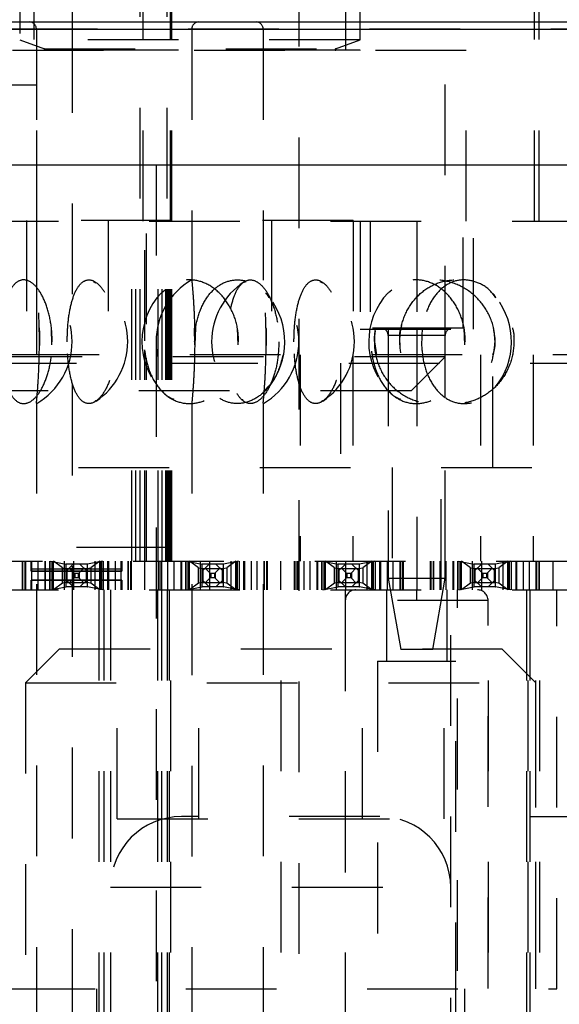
# Model space of a CAD drawing. Header units: inches. Extents: x 1880 to 2363, y -453 to -54.
# Tile 450 of 656: x 1907.49 to 1908.085, y -149.935 to -148.85. Entities that reach past the tile are written whole.
import ezdxf

# ---------------------------------------------------------------- set-up
doc = ezdxf.new("R2010")
doc.units = ezdxf.units.IN
doc.header["$LTSCALE"] = 0.5
doc.header["$MEASUREMENT"] = 0
doc.linetypes.add('HIDDEN', pattern=[0.225, 0.15, -0.075])
doc.layers.add('SID-M-H', color=4, linetype='HIDDEN')
doc.layers.add('SID-M-S', color=105, linetype='Continuous')

msp = doc.modelspace()

# ---------------------------------------------------------------- linework, layer by layer
at = {"layer": 'SID-M-H'}
for p, q in [((1907.79774, -147.17942), (1907.79774, -152.25472)), ((1907.62267, -149.44671), (1907.62267, -147.4432)), ((1907.65267, -149.44671), (1907.65267, -147.4432)), ((1907.49017, -148.16496), (1907.49017, -148.87194)), ((1907.86517, -148.87194), (1907.86517, -148.16496)), ((1907.6262, -149.07171), (1907.6262, -148.32171)), ((1907.6562, -149.07171), (1907.6562, -148.32171)), ((1907.65767, -149.07171), (1907.65767, -148.32171)), ((1908.05767, -149.07171), (1908.05767, -148.32171)), ((1908.06267, -149.07171), (1908.06267, -148.32171)), ((1907.50567, -148.57171), (1907.50567, -148.88371)), ((1907.84967, -148.88371), (1907.84967, -148.57171)), ((1907.54774, -148.85222), (1907.54774, -152.25472)), ((1909.1757, -148.86009), (1907.42963, -148.86009)), ((1907.50837, -148.86009), (1907.50837, -149.13683)), ((1907.67963, -148.86009), (1907.67963, -149.13673)), ((1907.75837, -148.86009), (1907.75837, -149.13683)), ((1907.86517, -148.87194), (1907.49017, -148.87194)), ((1907.49017, -148.87194), (1907.51722, -148.88178)), ((1907.83811, -148.88178), (1907.86517, -148.87194)), ((1907.98217, -148.88371), (1907.37317, -148.88371)), ((1907.86517, -148.88331), (1907.49017, -148.88331)), ((1907.49017, -148.88331), (1907.49017, -148.88371)), ((1907.51722, -148.88178), (1907.83632, -148.88178)), ((1907.86517, -148.88371), (1907.86517, -148.88331)), ((1907.95892, -149.22121), (1907.95892, -148.88371)), ((1907.98217, -149.07171), (1907.98217, -148.88371)), ((1907.50892, -148.92171), (1907.14642, -148.92171)), ((1907.50892, -149.07171), (1907.50892, -148.92171)), ((1907.64026, -149.0097), (1907.64026, -152.8286)), ((1907.23278, -149.07171), (1909.12255, -149.07171)), ((1907.8578, -149.07121), (1907.49753, -149.07121)), ((1907.49753, -149.07121), (1907.49753, -149.25871)), ((1907.50892, -149.21921), (1907.50892, -149.07171)), ((1907.5876, -149.07121), (1907.5876, -149.25871)), ((1907.61374, -149.44671), (1907.61374, -149.07171)), ((1907.61784, -149.44671), (1907.61784, -149.07171)), ((1907.62793, -149.20364), (1907.62793, -149.07171)), ((1907.62968, -149.18545), (1907.62968, -149.07171)), ((1907.64271, -149.44671), (1907.64271, -149.07171)), ((1907.64706, -149.44671), (1907.64706, -149.07171)), ((1907.64713, -149.44671), (1907.64713, -149.07171)), ((1907.6511, -149.44671), (1907.6511, -149.07171)), ((1907.65367, -149.44671), (1907.65367, -149.07171)), ((1907.65528, -149.44671), (1907.65528, -149.07171)), ((1907.65561, -149.44671), (1907.65561, -149.07171)), ((1907.65689, -149.44671), (1907.65689, -149.07171)), ((1907.65754, -149.44671), (1907.65754, -149.07171)), ((1907.76773, -149.07121), (1907.76773, -149.25871)), ((1907.8578, -149.07121), (1907.8578, -149.25871)), ((1907.86517, -149.07171), (1907.86517, -149.19071)), ((1907.87649, -149.07171), (1907.87649, -149.18982)), ((1907.92767, -149.07171), (1907.92767, -149.18982)), ((1907.97885, -149.18982), (1907.97885, -149.07171)), ((1907.99017, -149.19071), (1907.99017, -149.07171)), ((1907.57104, -149.13847), (1907.57367, -149.13971)), ((1907.73932, -149.13866), (1907.73751, -149.13937)), ((1907.82104, -149.13847), (1907.82367, -149.13971)), ((1907.65032, -149.14785), (1907.64648, -149.15073)), ((1907.90032, -149.14785), (1907.89648, -149.15073)), ((1907.52547, -149.20825), (1907.5249, -149.18989)), ((1907.68286, -149.20829), (1907.68275, -149.18986)), ((1907.68328, -149.20864), (1907.68399, -149.18934)), ((1907.73086, -149.20824), (1907.72993, -149.18989)), ((1907.86517, -149.19071), (1907.99017, -149.19071)), ((1907.97885, -149.18982), (1907.87649, -149.18982)), ((1907.89617, -149.19071), (1907.89617, -149.44671)), ((1907.93328, -149.20864), (1907.93399, -149.18934)), ((1907.95917, -149.44671), (1907.95917, -149.19071)), ((1907.98086, -149.20824), (1907.97993, -149.18989)), ((1907.51166, -149.20473), (1907.51159, -149.20872)), ((1907.76166, -149.20473), (1907.76159, -149.20872)), ((1907.88097, -149.20473), (1907.88322, -149.21903)), ((1907.95916, -149.19769), (1907.89617, -149.19769)), ((1907.89617, -149.19769), (1907.89617, -149.46541)), ((1907.92767, -149.19769), (1907.92767, -149.4467)), ((1907.95916, -149.46541), (1907.95916, -149.19769)), ((1907.62793, -149.44671), (1907.62793, -149.21358)), ((1909.17767, -149.21921), (1905.99017, -149.21921)), ((1907.95892, -149.22121), (1907.39642, -149.22121)), ((1907.62968, -149.44671), (1907.62968, -149.22255)), ((1907.79922, -149.21921), (1907.79922, -149.44671)), ((1907.8572, -149.21921), (1907.8572, -149.44671)), ((1907.92142, -149.25871), (1907.95892, -149.22121)), ((1907.99813, -149.21921), (1907.99813, -149.44671)), ((1908.05611, -149.21921), (1908.05611, -149.44671)), ((1905.45267, -149.2282), (1909.15267, -149.2282)), ((1907.84382, -149.2282), (1907.84382, -149.3432)), ((1908.01151, -149.3432), (1908.01151, -149.2282)), ((1907.92142, -149.25871), (1907.43392, -149.25871)), ((1907.76455, -149.25323), (1907.75984, -149.25852)), ((1907.50837, -149.27202), (1907.50837, -151.47723)), ((1907.67963, -149.27213), (1907.67963, -151.47713)), ((1907.75837, -149.27202), (1907.75837, -151.47723)), ((1907.3548, -149.3432), (1907.90054, -149.3432)), ((1907.90054, -149.3432), (1907.90054, -149.4782)), ((1907.9548, -149.4782), (1907.9548, -149.3432)), ((1907.9548, -149.3432), (1908.65054, -149.3432)), ((1907.65267, -149.43171), (1907.45267, -149.43171)), ((1906.81517, -149.44671), (1909.12255, -149.44671)), ((1907.49267, -149.44671), (1907.49267, -149.4782)), ((1907.49317, -149.44671), (1907.49317, -149.4782)), ((1907.49567, -149.44671), (1907.49567, -149.4782)), ((1907.49617, -149.44671), (1907.49617, -149.4782)), ((1907.50267, -149.45764), (1907.50267, -149.44671)), ((1907.50345, -149.4782), (1907.50345, -149.44671)), ((1907.51017, -149.4782), (1907.51017, -149.44671)), ((1907.51767, -149.44671), (1907.51767, -149.4782)), ((1907.51814, -149.44671), (1907.51814, -149.4782)), ((1907.51817, -149.44671), (1907.51817, -149.4782)), ((1907.52314, -149.4782), (1907.52314, -149.44671)), ((1907.52355, -149.4782), (1907.52355, -149.44671)), ((1907.52414, -149.44671), (1907.54076, -149.44988)), ((1907.52561, -149.4782), (1907.52561, -149.44671)), ((1907.53704, -149.45395), (1907.52708, -149.44671)), ((1907.52708, -149.4782), (1907.52708, -149.44671)), ((1907.53704, -149.47096), (1907.53704, -149.45395)), ((1907.53704, -149.45395), (1907.54192, -149.45458)), ((1907.53937, -149.4782), (1907.53937, -149.44671)), ((1907.54106, -149.44995), (1907.54076, -149.44988)), ((1907.54076, -149.44988), (1907.54076, -149.47503)), ((1907.56427, -149.44995), (1907.54106, -149.44995)), ((1907.54117, -149.47495), (1907.54117, -149.44995)), ((1907.54117, -149.45781), (1907.54902, -149.44995)), ((1907.54192, -149.45458), (1907.54192, -149.47033)), ((1907.54192, -149.45458), (1907.56341, -149.45458)), ((1907.54974, -149.45952), (1907.54459, -149.45438)), ((1907.54917, -149.44671), (1907.54917, -149.4782)), ((1907.5556, -149.45952), (1907.56074, -149.45438)), ((1907.55631, -149.44995), (1907.56417, -149.45781)), ((1907.56341, -149.45458), (1907.56829, -149.45395)), ((1907.56341, -149.47033), (1907.56341, -149.45458)), ((1907.56417, -149.44995), (1907.56417, -149.47495)), ((1907.56458, -149.44988), (1907.56427, -149.44995)), ((1907.58119, -149.44671), (1907.56458, -149.44988)), ((1907.56458, -149.47503), (1907.56458, -149.44988)), ((1907.57826, -149.44671), (1907.56829, -149.45395)), ((1907.56829, -149.45395), (1907.56829, -149.47096)), ((1907.57267, -149.44671), (1907.57267, -149.4782)), ((1907.57826, -149.4782), (1907.57826, -149.44671)), ((1907.57867, -149.44671), (1907.57867, -149.4782)), ((1907.57972, -149.44671), (1907.57972, -149.4782)), ((1907.58178, -149.44671), (1907.58178, -149.4782)), ((1907.58219, -149.4782), (1907.58219, -149.44671)), ((1907.58717, -149.44671), (1907.58717, -149.4782)), ((1907.58719, -149.4782), (1907.58719, -149.44671)), ((1907.58767, -149.44671), (1907.58767, -149.4782)), ((1907.59517, -149.44671), (1907.59517, -149.4782)), ((1907.60188, -149.4782), (1907.60188, -149.44671)), ((1907.60267, -149.44671), (1907.60267, -149.45764)), ((1907.60917, -149.44671), (1907.60917, -149.4782)), ((1907.60967, -149.44671), (1907.60967, -149.4782)), ((1907.61217, -149.44671), (1907.61217, -149.4782)), ((1907.61267, -149.44671), (1907.61267, -149.4782)), ((1907.62767, -149.44671), (1907.62767, -149.4782)), ((1907.64267, -149.44671), (1907.64267, -149.4782)), ((1907.64317, -149.44671), (1907.64317, -149.4782)), ((1907.64567, -149.44671), (1907.64567, -149.4782)), ((1907.64617, -149.44671), (1907.64617, -149.4782)), ((1907.65345, -149.4782), (1907.65345, -149.44671)), ((1907.66017, -149.4782), (1907.66017, -149.44671)), ((1907.66767, -149.44671), (1907.66767, -149.4782)), ((1907.66814, -149.44671), (1907.66814, -149.4782)), ((1907.66817, -149.44671), (1907.66817, -149.4782)), ((1907.67314, -149.4782), (1907.67314, -149.44671)), ((1907.67355, -149.4782), (1907.67355, -149.44671)), ((1907.67414, -149.44671), (1907.69076, -149.44988)), ((1907.67561, -149.4782), (1907.67561, -149.44671)), ((1907.68704, -149.45395), (1907.67708, -149.44671)), ((1907.67708, -149.4782), (1907.67708, -149.44671)), ((1907.68704, -149.45395), (1907.69192, -149.45458)), ((1907.68704, -149.47096), (1907.68704, -149.45395)), ((1907.68937, -149.4782), (1907.68937, -149.44671)), ((1907.69106, -149.44995), (1907.69076, -149.44988)), ((1907.69076, -149.44988), (1907.69076, -149.47503)), ((1907.71427, -149.44995), (1907.69106, -149.44995)), ((1907.69117, -149.47495), (1907.69117, -149.44995)), ((1907.69117, -149.45781), (1907.69902, -149.44995)), ((1907.69192, -149.45458), (1907.71341, -149.45458)), ((1907.69192, -149.45458), (1907.69192, -149.47033)), ((1907.69974, -149.45952), (1907.69459, -149.45438)), ((1907.69917, -149.44671), (1907.69917, -149.4782)), ((1907.7056, -149.45952), (1907.71074, -149.45438)), ((1907.70631, -149.44995), (1907.71417, -149.45781)), ((1907.71341, -149.45458), (1907.71829, -149.45395)), ((1907.71341, -149.47033), (1907.71341, -149.45458)), ((1907.71417, -149.44995), (1907.71417, -149.47495)), ((1907.71458, -149.44988), (1907.71427, -149.44995)), ((1907.73119, -149.44671), (1907.71458, -149.44988)), ((1907.71458, -149.47503), (1907.71458, -149.44988)), ((1907.72826, -149.44671), (1907.71829, -149.45395)), ((1907.71829, -149.45395), (1907.71829, -149.47096)), ((1907.72267, -149.44671), (1907.72267, -149.4782)), ((1907.72826, -149.4782), (1907.72826, -149.44671)), ((1907.72867, -149.44671), (1907.72867, -149.4782)), ((1907.72972, -149.44671), (1907.72972, -149.4782)), ((1907.73178, -149.44671), (1907.73178, -149.4782)), ((1907.73219, -149.4782), (1907.73219, -149.44671)), ((1907.73717, -149.44671), (1907.73717, -149.4782)), ((1907.73719, -149.4782), (1907.73719, -149.44671)), ((1907.73767, -149.44671), (1907.73767, -149.4782)), ((1907.74517, -149.44671), (1907.74517, -149.4782)), ((1907.75188, -149.4782), (1907.75188, -149.44671)), ((1907.75917, -149.44671), (1907.75917, -149.4782)), ((1907.75967, -149.44671), (1907.75967, -149.4782)), ((1907.76217, -149.44671), (1907.76217, -149.4782)), ((1907.76267, -149.44671), (1907.76267, -149.4782)), ((1907.77767, -149.44671), (1907.77767, -149.4782)), ((1907.79267, -149.44671), (1907.79267, -149.4782)), ((1907.79317, -149.44671), (1907.79317, -149.4782)), ((1907.79567, -149.44671), (1907.79567, -149.4782)), ((1907.79617, -149.44671), (1907.79617, -149.4782)), ((1907.80345, -149.4782), (1907.80345, -149.44671)), ((1907.81017, -149.4782), (1907.81017, -149.44671)), ((1907.81767, -149.44671), (1907.81767, -149.4782)), ((1907.81814, -149.44671), (1907.81814, -149.4782)), ((1907.81817, -149.44671), (1907.81817, -149.4782)), ((1907.82314, -149.4782), (1907.82314, -149.44671)), ((1907.82355, -149.4782), (1907.82355, -149.44671)), ((1907.82414, -149.44671), (1907.84076, -149.44988)), ((1907.82561, -149.4782), (1907.82561, -149.44671)), ((1907.83704, -149.45395), (1907.82708, -149.44671)), ((1907.82708, -149.4782), (1907.82708, -149.44671)), ((1907.83704, -149.45395), (1907.84192, -149.45458)), ((1907.83704, -149.47096), (1907.83704, -149.45395)), ((1907.83937, -149.4782), (1907.83937, -149.44671)), ((1907.84106, -149.44995), (1907.84076, -149.44988)), ((1907.84076, -149.44988), (1907.84076, -149.47503)), ((1907.86427, -149.44995), (1907.84106, -149.44995)), ((1907.84117, -149.47495), (1907.84117, -149.44995)), ((1907.84117, -149.45781), (1907.84902, -149.44995)), ((1907.84192, -149.45458), (1907.86341, -149.45458)), ((1907.84192, -149.45458), (1907.84192, -149.47033)), ((1907.84974, -149.45952), (1907.84459, -149.45438)), ((1907.84917, -149.44671), (1907.84917, -149.4782)), ((1907.8556, -149.45952), (1907.86074, -149.45438)), ((1907.85631, -149.44995), (1907.86417, -149.45781)), ((1907.86341, -149.45458), (1907.86829, -149.45395)), ((1907.86341, -149.47033), (1907.86341, -149.45458)), ((1907.86417, -149.44995), (1907.86417, -149.47495)), ((1907.86458, -149.44988), (1907.86427, -149.44995)), ((1907.88119, -149.44671), (1907.86458, -149.44988)), ((1907.86458, -149.47503), (1907.86458, -149.44988)), ((1907.87826, -149.44671), (1907.86829, -149.45395)), ((1907.86829, -149.45395), (1907.86829, -149.47096)), ((1907.87267, -149.44671), (1907.87267, -149.4782)), ((1907.87826, -149.4782), (1907.87826, -149.44671)), ((1907.87867, -149.44671), (1907.87867, -149.4782)), ((1907.87972, -149.44671), (1907.87972, -149.4782)), ((1907.88178, -149.44671), (1907.88178, -149.4782)), ((1907.88219, -149.4782), (1907.88219, -149.44671)), ((1907.88717, -149.44671), (1907.88717, -149.4782)), ((1907.88719, -149.4782), (1907.88719, -149.44671)), ((1907.88767, -149.44671), (1907.88767, -149.4782)), ((1907.89517, -149.44671), (1907.89517, -149.4782)), ((1907.90188, -149.4782), (1907.90188, -149.44671)), ((1907.90917, -149.44671), (1907.90917, -149.4782)), ((1907.90967, -149.44671), (1907.90967, -149.4782)), ((1907.91217, -149.44671), (1907.91217, -149.4782)), ((1907.91267, -149.44671), (1907.91267, -149.4782)), ((1907.92767, -149.44671), (1907.92767, -149.4782)), ((1907.94267, -149.44671), (1907.94267, -149.4782)), ((1907.94317, -149.44671), (1907.94317, -149.4782)), ((1907.94567, -149.44671), (1907.94567, -149.4782)), ((1907.94617, -149.44671), (1907.94617, -149.4782)), ((1907.95345, -149.4782), (1907.95345, -149.44671)), ((1907.96017, -149.4782), (1907.96017, -149.44671)), ((1907.96767, -149.44671), (1907.96767, -149.4782)), ((1907.96814, -149.44671), (1907.96814, -149.4782)), ((1907.96817, -149.44671), (1907.96817, -149.4782)), ((1907.97314, -149.4782), (1907.97314, -149.44671)), ((1907.97355, -149.4782), (1907.97355, -149.44671)), ((1907.97414, -149.44671), (1907.99076, -149.44988)), ((1907.97561, -149.4782), (1907.97561, -149.44671)), ((1907.98704, -149.45395), (1907.97708, -149.44671)), ((1907.97708, -149.4782), (1907.97708, -149.44671)), ((1907.98704, -149.45395), (1907.99192, -149.45458)), ((1907.98704, -149.47096), (1907.98704, -149.45395)), ((1907.98937, -149.4782), (1907.98937, -149.44671)), ((1907.99106, -149.44995), (1907.99076, -149.44988)), ((1907.99076, -149.44988), (1907.99076, -149.47503)), ((1908.01427, -149.44995), (1907.99106, -149.44995)), ((1907.99117, -149.47495), (1907.99117, -149.44995)), ((1907.99117, -149.45781), (1907.99902, -149.44995)), ((1907.99192, -149.45458), (1908.01341, -149.45458)), ((1907.99192, -149.45458), (1907.99192, -149.47033)), ((1907.99974, -149.45952), (1907.99459, -149.45438)), ((1907.99917, -149.44671), (1907.99917, -149.4782)), ((1908.0056, -149.45952), (1908.01074, -149.45438)), ((1908.00631, -149.44995), (1908.01417, -149.45781)), ((1908.01341, -149.45458), (1908.01829, -149.45395)), ((1908.01341, -149.47033), (1908.01341, -149.45458)), ((1908.01417, -149.44995), (1908.01417, -149.47495)), ((1908.01458, -149.44988), (1908.01427, -149.44995)), ((1908.03119, -149.44671), (1908.01458, -149.44988)), ((1908.01458, -149.47503), (1908.01458, -149.44988)), ((1908.02826, -149.44671), (1908.01829, -149.45395)), ((1908.01829, -149.45395), (1908.01829, -149.47096)), ((1908.02267, -149.44671), (1908.02267, -149.4782)), ((1908.02826, -149.4782), (1908.02826, -149.44671)), ((1908.02867, -149.44671), (1908.02867, -149.4782)), ((1908.02972, -149.44671), (1908.02972, -149.4782)), ((1908.03178, -149.44671), (1908.03178, -149.4782)), ((1908.03219, -149.4782), (1908.03219, -149.44671)), ((1908.03717, -149.44671), (1908.03717, -149.4782)), ((1908.03719, -149.4782), (1908.03719, -149.44671)), ((1908.03767, -149.44671), (1908.03767, -149.4782)), ((1908.04517, -149.44671), (1908.04517, -149.4782)), ((1908.05188, -149.4782), (1908.05188, -149.44671)), ((1908.05917, -149.44671), (1908.05917, -149.4782)), ((1908.05967, -149.44671), (1908.05967, -149.4782)), ((1908.06217, -149.44671), (1908.06217, -149.4782)), ((1908.06267, -149.44671), (1908.06267, -149.4782)), ((1908.07767, -149.44671), (1908.07767, -149.4782)), ((1907.60267, -149.45558), (1907.50267, -149.45558)), ((1907.60267, -149.45751), (1907.50267, -149.45751)), ((1907.60267, -149.4576), (1907.50267, -149.4576)), ((1907.50267, -149.45764), (1907.60267, -149.45764)), ((1907.54974, -149.46538), (1907.54459, -149.47053)), ((1907.54974, -149.45952), (1907.54974, -149.46538)), ((1907.54974, -149.45952), (1907.55077, -149.4598)), ((1907.55077, -149.46511), (1907.54974, -149.46538)), ((1907.55077, -149.4598), (1907.55077, -149.46511)), ((1907.55077, -149.4598), (1907.55457, -149.4598)), ((1907.55457, -149.46511), (1907.55077, -149.46511)), ((1907.55457, -149.4598), (1907.5556, -149.45952)), ((1907.55457, -149.4598), (1907.55457, -149.46511)), ((1907.5556, -149.46538), (1907.55457, -149.46511)), ((1907.5556, -149.45952), (1907.5556, -149.46538)), ((1907.5556, -149.46538), (1907.56074, -149.47053)), ((1907.69974, -149.46538), (1907.69459, -149.47053)), ((1907.69974, -149.45952), (1907.69974, -149.46538)), ((1907.69974, -149.45952), (1907.70077, -149.4598)), ((1907.70077, -149.46511), (1907.69974, -149.46538)), ((1907.70077, -149.4598), (1907.70077, -149.46511)), ((1907.70077, -149.4598), (1907.70457, -149.4598)), ((1907.70457, -149.46511), (1907.70077, -149.46511)), ((1907.70457, -149.4598), (1907.7056, -149.45952)), ((1907.70457, -149.4598), (1907.70457, -149.46511)), ((1907.7056, -149.46538), (1907.70457, -149.46511)), ((1907.7056, -149.45952), (1907.7056, -149.46538)), ((1907.7056, -149.46538), (1907.71074, -149.47053)), ((1907.84974, -149.46538), (1907.84459, -149.47053)), ((1907.84974, -149.45952), (1907.84974, -149.46538)), ((1907.84974, -149.45952), (1907.85077, -149.4598)), ((1907.85077, -149.46511), (1907.84974, -149.46538)), ((1907.85077, -149.4598), (1907.85077, -149.46511)), ((1907.85077, -149.4598), (1907.85457, -149.4598)), ((1907.85457, -149.46511), (1907.85077, -149.46511)), ((1907.85457, -149.4598), (1907.8556, -149.45952)), ((1907.85457, -149.4598), (1907.85457, -149.46511)), ((1907.8556, -149.46538), (1907.85457, -149.46511)), ((1907.8556, -149.45952), (1907.8556, -149.46538)), ((1907.8556, -149.46538), (1907.86074, -149.47053)), ((1907.89617, -149.46541), (1907.95916, -149.46541)), ((1907.89617, -149.46541), (1907.91005, -149.54415)), ((1907.94528, -149.54415), (1907.95916, -149.46541)), ((1907.99974, -149.46538), (1907.99459, -149.47053)), ((1907.99974, -149.45952), (1907.99974, -149.46538)), ((1907.99974, -149.45952), (1908.00077, -149.4598)), ((1908.00077, -149.46511), (1907.99974, -149.46538)), ((1908.00077, -149.4598), (1908.00077, -149.46511)), ((1908.00077, -149.4598), (1908.00457, -149.4598)), ((1908.00457, -149.46511), (1908.00077, -149.46511)), ((1908.00457, -149.4598), (1908.0056, -149.45952)), ((1908.00457, -149.4598), (1908.00457, -149.46511)), ((1908.0056, -149.46538), (1908.00457, -149.46511)), ((1908.0056, -149.45952), (1908.0056, -149.46538)), ((1908.0056, -149.46538), (1908.01074, -149.47053)), ((1907.50267, -149.4782), (1907.50267, -149.46745)), ((1907.60267, -149.46745), (1907.50267, -149.46745)), ((1907.60267, -149.46757), (1907.50267, -149.46757)), ((1907.60267, -149.46805), (1907.50267, -149.46805)), ((1907.52414, -149.4782), (1907.54076, -149.47503)), ((1907.53704, -149.47096), (1907.52708, -149.4782)), ((1907.54192, -149.47033), (1907.53704, -149.47096)), ((1907.54076, -149.47503), (1907.54106, -149.47495)), ((1907.56427, -149.47495), (1907.54106, -149.47495)), ((1907.54902, -149.47495), (1907.54117, -149.4671)), ((1907.54192, -149.47033), (1907.56341, -149.47033)), ((1907.56417, -149.4671), (1907.55631, -149.47495)), ((1907.56829, -149.47096), (1907.56341, -149.47033)), ((1907.56427, -149.47495), (1907.56458, -149.47503)), ((1907.58119, -149.4782), (1907.56458, -149.47503)), ((1907.57826, -149.4782), (1907.56829, -149.47096)), ((1907.60267, -149.46745), (1907.60267, -149.4782)), ((1907.67414, -149.4782), (1907.69076, -149.47503)), ((1907.68704, -149.47096), (1907.67708, -149.4782)), ((1907.69192, -149.47033), (1907.68704, -149.47096)), ((1907.69076, -149.47503), (1907.69106, -149.47495)), ((1907.71427, -149.47495), (1907.69106, -149.47495)), ((1907.69902, -149.47495), (1907.69117, -149.4671)), ((1907.69192, -149.47033), (1907.71341, -149.47033)), ((1907.71417, -149.4671), (1907.70631, -149.47495)), ((1907.71829, -149.47096), (1907.71341, -149.47033)), ((1907.71427, -149.47495), (1907.71458, -149.47503)), ((1907.73119, -149.4782), (1907.71458, -149.47503)), ((1907.72826, -149.4782), (1907.71829, -149.47096)), ((1907.82414, -149.4782), (1907.84076, -149.47503)), ((1907.83704, -149.47096), (1907.82708, -149.4782)), ((1907.84192, -149.47033), (1907.83704, -149.47096)), ((1907.84076, -149.47503), (1907.84106, -149.47495)), ((1907.86427, -149.47495), (1907.84106, -149.47495)), ((1907.84902, -149.47495), (1907.84117, -149.4671)), ((1907.84192, -149.47033), (1907.86341, -149.47033)), ((1907.86417, -149.4671), (1907.85631, -149.47495)), ((1907.86829, -149.47096), (1907.86341, -149.47033)), ((1907.86427, -149.47495), (1907.86458, -149.47503)), ((1907.88119, -149.4782), (1907.86458, -149.47503)), ((1907.87826, -149.4782), (1907.86829, -149.47096)), ((1907.97414, -149.4782), (1907.99076, -149.47503)), ((1907.98704, -149.47096), (1907.97708, -149.4782)), ((1907.99192, -149.47033), (1907.98704, -149.47096)), ((1907.99076, -149.47503), (1907.99106, -149.47495)), ((1908.01427, -149.47495), (1907.99106, -149.47495)), ((1907.99902, -149.47495), (1907.99117, -149.4671)), ((1907.99192, -149.47033), (1908.01341, -149.47033)), ((1908.01417, -149.4671), (1908.00631, -149.47495)), ((1908.01829, -149.47096), (1908.01341, -149.47033)), ((1908.01427, -149.47495), (1908.01458, -149.47503)), ((1908.03119, -149.4782), (1908.01458, -149.47503)), ((1908.02826, -149.4782), (1908.01829, -149.47096)), ((1907.23278, -149.4782), (1909.12255, -149.4782)), ((1907.57717, -149.4782), (1907.57717, -150.4782)), ((1907.58267, -149.4782), (1907.58267, -150.0982)), ((1907.59017, -149.4782), (1907.59017, -151.50619)), ((1907.64171, -149.4782), (1907.64171, -150.4782)), ((1907.64613, -149.4782), (1907.64613, -150.4782)), ((1907.65267, -149.4782), (1907.65267, -150.4782)), ((1907.65461, -149.4782), (1907.65461, -150.4782)), ((1907.65654, -150.4782), (1907.65654, -149.4782)), ((1907.77817, -150.4782), (1907.77817, -149.4782)), ((1907.84867, -149.4782), (1907.84867, -150.4782)), ((1907.8942, -149.4782), (1907.8942, -149.55694)), ((1907.96113, -149.55694), (1907.96113, -149.4782)), ((1907.96517, -153.2282), (1907.96517, -149.4782)), ((1907.97267, -150.0982), (1907.97267, -149.4782)), ((1908.00667, -150.4782), (1908.00667, -149.4782)), ((1908.04879, -149.4782), (1908.04879, -150.4782)), ((1908.05073, -150.4782), (1908.05073, -149.4782)), ((1908.05267, -150.9782), (1908.05267, -149.4782)), ((1908.0592, -150.4782), (1908.0592, -149.4782)), ((1908.06362, -150.4782), (1908.06362, -149.4782)), ((1908.08217, -149.9182), (1908.08217, -149.4782)), ((1908.00641, -149.49001), (1907.84893, -149.49001)), ((1907.84893, -149.49001), (1907.84893, -150.51757)), ((1908.00641, -150.51757), (1908.00641, -149.49001)), ((1907.53392, -149.5432), (1907.49642, -149.5807)), ((1907.53392, -149.5432), (1908.02142, -149.5432)), ((1907.59753, -149.7307), (1907.59753, -149.5432)), ((1907.6876, -149.7307), (1907.6876, -149.5432)), ((1907.86773, -149.7307), (1907.86773, -149.5432)), ((1907.94528, -149.54415), (1907.91005, -149.54415)), ((1907.9578, -149.7307), (1907.9578, -149.5432)), ((1908.05892, -149.5807), (1908.02142, -149.5432)), ((1907.88436, -149.55694), (1907.97097, -149.55694)), ((1907.88436, -149.55694), (1907.88436, -150.67505)), ((1907.97097, -150.54513), (1907.97097, -149.55694)), ((1907.49642, -149.5807), (1908.05892, -149.5807)), ((1907.49642, -149.5807), (1907.49642, -149.9182)), ((1908.05892, -149.9182), (1908.05892, -149.5807)), ((1907.59753, -149.7307), (1907.9578, -149.7307)), ((1907.88717, -149.7282), (1907.66817, -149.7282)), ((1908.05267, -149.7282), (1908.58717, -149.7282)), ((1907.59017, -149.8062), (1907.96342, -149.8062)), ((1907.47317, -149.9182), (1908.08217, -149.9182)), ((1907.57467, -149.9182), (1907.57467, -150.9782)), ((1907.98067, -150.9782), (1907.98067, -149.9182))]:
    msp.add_line(p, q, dxfattribs=at)
for centre, radius, start, end in [((1907.5005, -148.86009), 0.00787, 0, 90), ((1907.68751, -148.86009), 0.00787, 90, 180), ((1907.7505, -148.86009), 0.00787, 0, 90), ((1907.51695, -148.88252), 0.000787, 270, 70), ((1907.83838, -148.88252), 0.000787, 110, 270), ((1907.469, -149.20473), 0.07874, 300.39959, 59.86879), ((1907.53027, -149.20473), 0.07874, 303.83944, 56.4578), ((1907.719, -149.20473), 0.07874, 120.05363, 239.76451), ((1907.78027, -149.20473), 0.07874, 123.27705, 236.6944), ((1907.719, -149.20473), 0.07874, 300.39959, 59.86879), ((1907.78027, -149.20473), 0.07874, 303.83944, 56.4578), ((1907.70348, -149.20473), 0.07874, 136.62454, 223.08325), ((1907.95348, -149.20473), 0.07874, 136.62454, 223.08325), ((1907.70348, -149.20473), 0.07874, 320.78492, 38.21157), ((1907.95348, -149.20473), 0.07874, 320.78492, 38.21157), ((1907.8883, -149.19769), 0.00787, 0, 90), ((1907.96704, -149.19769), 0.00787, 90, 180), ((1907.86074, -149.49001), 0.01181, 90, 180), ((1907.9946, -149.49001), 0.01181, 0, 90), ((1907.66817, -149.8062), 0.078, 90, 180), ((1907.88717, -149.8062), 0.078, 0, 90)]:
    msp.add_arc(centre, radius, start, end, dxfattribs=at)
for points, knots in [([(1907.52577, -149.20473), (1907.5254, -149.21226), (1907.52466, -149.22732), (1907.51903, -149.24739), (1907.51103, -149.26289), (1907.50138, -149.27217), (1907.49143, -149.27395), (1907.48241, -149.26769), (1907.47529, -149.25399), (1907.47062, -149.23461), (1907.46855, -149.2121), (1907.46901, -149.18916), (1907.47189, -149.16814), (1907.47711, -149.15101), (1907.48453, -149.13954), (1907.49374, -149.13521), (1907.50385, -149.13886), (1907.51353, -149.15028), (1907.52116, -149.16806), (1907.52521, -149.18734), (1907.52561, -149.1999), (1907.52577, -149.20473)], [0, 0, 0, 0, 0.0520028, 0.1039827, 0.1564753, 0.2102848, 0.2652762, 0.3208623, 0.3762398, 0.4306423, 0.4836601, 0.5355284, 0.5870576, 0.6391963, 0.6925647, 0.7472181, 0.8026932, 0.8582301, 0.9130199, 0.9664974, 1, 1, 1, 1]), ([(1907.50846, -149.27202), (1907.50844, -149.27224), (1907.50837, -149.273), (1907.50898, -149.26658), (1907.51002, -149.25369), (1907.51111, -149.23494), (1907.51174, -149.2126), (1907.51161, -149.18895), (1907.51074, -149.16688), (1907.50955, -149.1495), (1907.50856, -149.13841), (1907.50845, -149.13734), (1907.5084, -149.13683)], [0, 0, 0, 0, 0.0424407, 0.1449119, 0.2481931, 0.3539753, 0.4628021, 0.5739493, 0.6857946, 0.7964019, 0.9042179, 1, 1, 1, 1]), ([(1907.54231, -149.20473), (1907.54255, -149.21254), (1907.54302, -149.22817), (1907.54686, -149.24892), (1907.55286, -149.26443), (1907.56081, -149.27284), (1907.56984, -149.27354), (1907.57899, -149.26687), (1907.58722, -149.25362), (1907.59344, -149.23496), (1907.59658, -149.2126), (1907.59594, -149.18894), (1907.59146, -149.16691), (1907.58395, -149.14938), (1907.57478, -149.13852), (1907.56542, -149.13531), (1907.55698, -149.13965), (1907.5501, -149.15087), (1907.54521, -149.16791), (1907.54268, -149.18686), (1907.54242, -149.19958), (1907.54231, -149.20473)], [0, 0, 0, 0, 0.0554579, 0.1109395, 0.1658403, 0.2192081, 0.2711117, 0.3223399, 0.3739729, 0.4268563, 0.4812619, 0.5368274, 0.5927419, 0.6480375, 0.7019377, 0.7542614, 0.8055938, 0.8569812, 0.9093952, 0.9633154, 1, 1, 1, 1]), ([(1907.73134, -149.20473), (1907.73074, -149.21226), (1907.72953, -149.22732), (1907.72025, -149.24739), (1907.70676, -149.26289), (1907.68999, -149.27217), (1907.67199, -149.27395), (1907.65489, -149.26769), (1907.64075, -149.25399), (1907.63109, -149.23461), (1907.6267, -149.2121), (1907.62769, -149.18916), (1907.63375, -149.16814), (1907.64442, -149.15101), (1907.65898, -149.13954), (1907.67623, -149.13521), (1907.69435, -149.13886), (1907.71102, -149.15028), (1907.72378, -149.16806), (1907.73043, -149.18734), (1907.73108, -149.1999), (1907.73134, -149.20473)], [0, 0, 0, 0, 0.0520028, 0.1039827, 0.1564753, 0.2102848, 0.2652762, 0.3208623, 0.3762398, 0.4306423, 0.4836601, 0.5355284, 0.5870576, 0.6391963, 0.6925647, 0.7472181, 0.8026932, 0.8582301, 0.9130199, 0.9664974, 1, 1, 1, 1]), ([(1907.67965, -149.13673), (1907.67972, -149.13736), (1907.67984, -149.13865), (1907.68089, -149.15039), (1907.68205, -149.16803), (1907.68281, -149.18735), (1907.68289, -149.1999), (1907.68292, -149.20473)], [0, 0, 0, 0, 0.2107489, 0.4329033, 0.6520691, 0.8659855, 1, 1, 1, 1]), ([(1907.68283, -149.20473), (1907.68334, -149.21254), (1907.68436, -149.22817), (1907.69244, -149.24892), (1907.70459, -149.26443), (1907.7199, -149.27284), (1907.73647, -149.27354), (1907.75255, -149.26687), (1907.76651, -149.25362), (1907.77678, -149.23496), (1907.7819, -149.2126), (1907.78085, -149.18894), (1907.77354, -149.16691), (1907.76101, -149.14938), (1907.74523, -149.13852), (1907.72844, -149.13531), (1907.71259, -149.13965), (1907.69906, -149.15087), (1907.68899, -149.16791), (1907.68362, -149.18686), (1907.68306, -149.19958), (1907.68283, -149.20473)], [0, 0, 0, 0, 0.0554579, 0.1109395, 0.1658403, 0.2192081, 0.2711117, 0.3223399, 0.3739729, 0.4268563, 0.4812619, 0.5368274, 0.5927419, 0.6480375, 0.7019377, 0.7542614, 0.8055938, 0.8569812, 0.9093952, 0.9633154, 1, 1, 1, 1]), ([(1907.72247, -149.16817), (1907.72398, -149.16246), (1907.7271, -149.15064), (1907.73456, -149.1396), (1907.74373, -149.1352), (1907.75385, -149.13887), (1907.76353, -149.15028), (1907.77116, -149.16806), (1907.77521, -149.18734), (1907.77561, -149.1999), (1907.77577, -149.20473)], [0, 0, 0, 0, 0.1214997, 0.2514434, 0.3845158, 0.519589, 0.6548126, 0.7882172, 0.9184264, 1, 1, 1, 1]), ([(1907.75846, -149.27202), (1907.75844, -149.27224), (1907.75837, -149.273), (1907.75898, -149.26658), (1907.76002, -149.25369), (1907.76111, -149.23494), (1907.76174, -149.2126), (1907.76161, -149.18895), (1907.76074, -149.16688), (1907.75955, -149.1495), (1907.75856, -149.13841), (1907.75845, -149.13734), (1907.7584, -149.13683)], [0, 0, 0, 0, 0.0424407, 0.1449119, 0.2481931, 0.3539753, 0.4628021, 0.5739493, 0.6857946, 0.7964019, 0.9042179, 1, 1, 1, 1]), ([(1907.79231, -149.20473), (1907.79255, -149.21254), (1907.79302, -149.22817), (1907.79686, -149.24892), (1907.80286, -149.26443), (1907.81081, -149.27284), (1907.81984, -149.27354), (1907.82899, -149.26687), (1907.83722, -149.25362), (1907.84344, -149.23496), (1907.84658, -149.2126), (1907.84594, -149.18894), (1907.84146, -149.16691), (1907.83395, -149.14938), (1907.82478, -149.13852), (1907.81542, -149.13531), (1907.80698, -149.13965), (1907.8001, -149.15087), (1907.79521, -149.16791), (1907.79268, -149.18686), (1907.79242, -149.19958), (1907.79231, -149.20473)], [0, 0, 0, 0, 0.0554579, 0.1109395, 0.1658403, 0.2192081, 0.2711117, 0.3223399, 0.3739729, 0.4268563, 0.4812619, 0.5368274, 0.5927419, 0.6480375, 0.7019377, 0.7542614, 0.8055938, 0.8569812, 0.9093952, 0.9633154, 1, 1, 1, 1]), ([(1907.98134, -149.20473), (1907.98074, -149.21226), (1907.97953, -149.22732), (1907.97025, -149.24739), (1907.95676, -149.26289), (1907.93999, -149.27217), (1907.92199, -149.27395), (1907.90489, -149.26769), (1907.89075, -149.25399), (1907.88109, -149.23461), (1907.8767, -149.2121), (1907.87769, -149.18916), (1907.88375, -149.16814), (1907.89442, -149.15101), (1907.90898, -149.13954), (1907.92623, -149.13521), (1907.94435, -149.13886), (1907.96102, -149.15028), (1907.97378, -149.16806), (1907.98043, -149.18734), (1907.98108, -149.1999), (1907.98134, -149.20473)], [0, 0, 0, 0, 0.0520028, 0.1039827, 0.1564753, 0.2102848, 0.2652762, 0.3208623, 0.3762398, 0.4306423, 0.4836601, 0.5355284, 0.5870576, 0.6391963, 0.6925647, 0.7472181, 0.8026932, 0.8582301, 0.9130199, 0.9664974, 1, 1, 1, 1]), ([(1908.01408, -149.20473), (1908.01335, -149.21226), (1908.01189, -149.22732), (1908.00056, -149.24739), (1907.98391, -149.26289), (1907.96292, -149.27217), (1907.93998, -149.27395), (1907.91777, -149.26769), (1907.89905, -149.25399), (1907.88608, -149.23461), (1907.88013, -149.2121), (1907.88146, -149.18916), (1907.88966, -149.16814), (1907.90393, -149.15101), (1907.92311, -149.13954), (1907.94543, -149.13521), (1907.96841, -149.13886), (1907.9892, -149.15028), (1908.00487, -149.16806), (1908.01298, -149.18734), (1908.01377, -149.1999), (1908.01408, -149.20473)], [0, 0, 0, 0, 0.0520028, 0.1039827, 0.1564753, 0.2102848, 0.2652762, 0.3208623, 0.3762398, 0.4306423, 0.4836601, 0.5355284, 0.5870576, 0.6391963, 0.6925647, 0.7472181, 0.8026932, 0.8582301, 0.9130199, 0.9664974, 1, 1, 1, 1]), ([(1907.90891, -149.20473), (1907.9096, -149.21254), (1907.91099, -149.22817), (1907.92192, -149.24892), (1907.93811, -149.26443), (1907.95814, -149.27284), (1907.97938, -149.27354), (1907.99961, -149.26687), (1908.01689, -149.25362), (1908.02944, -149.23496), (1908.03565, -149.2126), (1908.03438, -149.18894), (1908.0255, -149.16691), (1908.01012, -149.14938), (1907.99045, -149.13852), (1907.96914, -149.13531), (1907.94863, -149.13965), (1907.93077, -149.15087), (1907.91727, -149.16791), (1907.90998, -149.18686), (1907.90922, -149.19958), (1907.90891, -149.20473)], [0, 0, 0, 0, 0.0554579, 0.1109395, 0.1658403, 0.2192081, 0.2711117, 0.3223399, 0.3739729, 0.4268563, 0.4812619, 0.5368274, 0.5927419, 0.6480375, 0.7019377, 0.7542614, 0.8055938, 0.8569812, 0.9093952, 0.9633154, 1, 1, 1, 1]), ([(1908.01472, -149.15651), (1908.0133, -149.15436), (1908.00803, -149.14639), (1907.99506, -149.13874), (1907.97849, -149.13525), (1907.96258, -149.13967), (1907.94906, -149.15086), (1907.93899, -149.16791), (1907.93362, -149.18686), (1907.93306, -149.19958), (1907.93283, -149.20473)], [0, 0, 0, 0, 0.0533761, 0.1983438, 0.3390715, 0.4771329, 0.6153425, 0.7563131, 0.9013345, 1, 1, 1, 1]), ([(1907.76086, -149.15112), (1907.76113, -149.15131), (1907.76276, -149.15247), (1907.76385, -149.15454), (1907.76476, -149.15628)], [0, 0, 0, 0, 0.1607856, 1, 1, 1, 1]), ([(1908.01086, -149.15112), (1908.01113, -149.15131), (1908.01276, -149.15247), (1908.01385, -149.15454), (1908.01476, -149.15628)], [0, 0, 0, 0, 0.1607856, 1, 1, 1, 1]), ([(1907.51149, -149.18934), (1907.51149, -149.18936), (1907.51166, -149.19414), (1907.51166, -149.19945), (1907.51166, -149.20473)], [0, 0, 0, 0, 0.0043037, 1, 1, 1, 1]), ([(1907.76149, -149.18934), (1907.76149, -149.18936), (1907.76166, -149.19414), (1907.76166, -149.19945), (1907.76166, -149.20473)], [0, 0, 0, 0, 0.0043037, 1, 1, 1, 1]), ([(1907.88259, -149.1899), (1907.88253, -149.19004), (1907.88076, -149.19464), (1907.88086, -149.19977), (1907.88097, -149.20473)], [0, 0, 0, 0, 0.03149438, 1, 1, 1, 1]), ([(1907.90952, -149.20865), (1907.90897, -149.20198), (1907.90837, -149.19446), (1907.91105, -149.18776), (1907.91136, -149.187)], [0, 0, 0, 0, 0.8873142, 1, 1, 1, 1]), ([(1907.92767, -149.18982), (1907.92767, -149.18995), (1907.92767, -149.19024), (1907.92767, -149.19237), (1907.92767, -149.19502), (1907.92767, -149.19682), (1907.92767, -149.19769)], [0, 0, 0, 0, 0.2702613, 0.5624294, 0.7897364, 1, 1, 1, 1]), ([(1908.01168, -149.21905), (1908.01247, -149.21664), (1908.01553, -149.20724), (1908.01371, -149.19729), (1908.01236, -149.18989)], [0, 0, 0, 0, 0.2558673, 1, 1, 1, 1]), ([(1908.03312, -149.18934), (1908.03313, -149.18936), (1908.03502, -149.19414), (1908.03492, -149.19945), (1908.03481, -149.20473)], [0, 0, 0, 0, 0.0039911, 1, 1, 1, 1]), ([(1907.68292, -149.20473), (1907.68284, -149.21226), (1907.6827, -149.22731), (1907.68169, -149.24743), (1907.68058, -149.26273), (1907.67974, -149.27185), (1907.67972, -149.27204), (1907.67971, -149.27213)], [0, 0, 0, 0, 0.2080795, 0.4160676, 0.6261069, 0.8414156, 1, 1, 1, 1]), ([(1907.77577, -149.20473), (1907.7754, -149.21226), (1907.77466, -149.22732), (1907.76903, -149.24739), (1907.76103, -149.26289), (1907.75139, -149.27217), (1907.74142, -149.27398), (1907.73247, -149.26758), (1907.72584, -149.25578), (1907.72345, -149.24446), (1907.72249, -149.23992)], [0, 0, 0, 0, 0.1258365, 0.2516178, 0.3786395, 0.5088479, 0.6419165, 0.7764239, 0.9104266, 1, 1, 1, 1]), ([(1907.93283, -149.20473), (1907.93334, -149.21254), (1907.93436, -149.22817), (1907.94244, -149.24892), (1907.95458, -149.26442), (1907.96992, -149.27286), (1907.98641, -149.27346), (1908.00215, -149.2674), (1908.01037, -149.25852), (1908.01426, -149.25432)], [0, 0, 0, 0, 0.1505856, 0.3012357, 0.4503086, 0.5952189, 0.7361534, 0.875254, 1, 1, 1, 1]), ([(1907.64644, -149.25815), (1907.64733, -149.2594), (1907.65095, -149.26446), (1907.65608, -149.26654), (1907.65994, -149.26811)], [0, 0, 0, 0, 0.2469247, 1, 1, 1, 1]), ([(1907.89644, -149.25815), (1907.89733, -149.2594), (1907.90095, -149.26446), (1907.90608, -149.26654), (1907.90994, -149.26811)], [0, 0, 0, 0, 0.2469247, 1, 1, 1, 1]), ([(1907.57373, -149.26971), (1907.57302, -149.27055), (1907.57203, -149.27173), (1907.57105, -149.27169), (1907.57077, -149.27168)], [0, 0, 0, 0, 0.7207188, 1, 1, 1, 1]), ([(1907.73513, -149.2681), (1907.73589, -149.26923), (1907.73724, -149.27123), (1907.73894, -149.27125), (1907.73968, -149.27126)], [0, 0, 0, 0, 0.5664049, 1, 1, 1, 1]), ([(1907.82373, -149.26971), (1907.82302, -149.27055), (1907.82203, -149.27173), (1907.82105, -149.27169), (1907.82077, -149.27168)], [0, 0, 0, 0, 0.7207188, 1, 1, 1, 1]), ([(1907.92767, -149.49001), (1907.92767, -149.48834), (1907.92767, -149.48486), (1907.92767, -149.48089), (1907.92767, -149.47859), (1907.92767, -149.47833), (1907.92767, -149.4782)], [0, 0, 0, 0, 0.2702613, 0.5624294, 0.7897364, 1, 1, 1, 1])]:
    msp.add_open_spline(points, degree=3, knots=knots, dxfattribs=at)
at = {"layer": 'SID-M-S'}
for p, q in [((1907.54774, -147.17942), (1907.54774, -148.85222)), ((1907.43751, -148.85222), (1908.91782, -148.85222)), ((1907.42963, -148.86009), (1908.9257, -148.86009)), ((1907.23278, -149.0097), (1909.12255, -149.0097))]:
    msp.add_line(p, q, dxfattribs=at)

doc.saveas('drawing.dxf')
